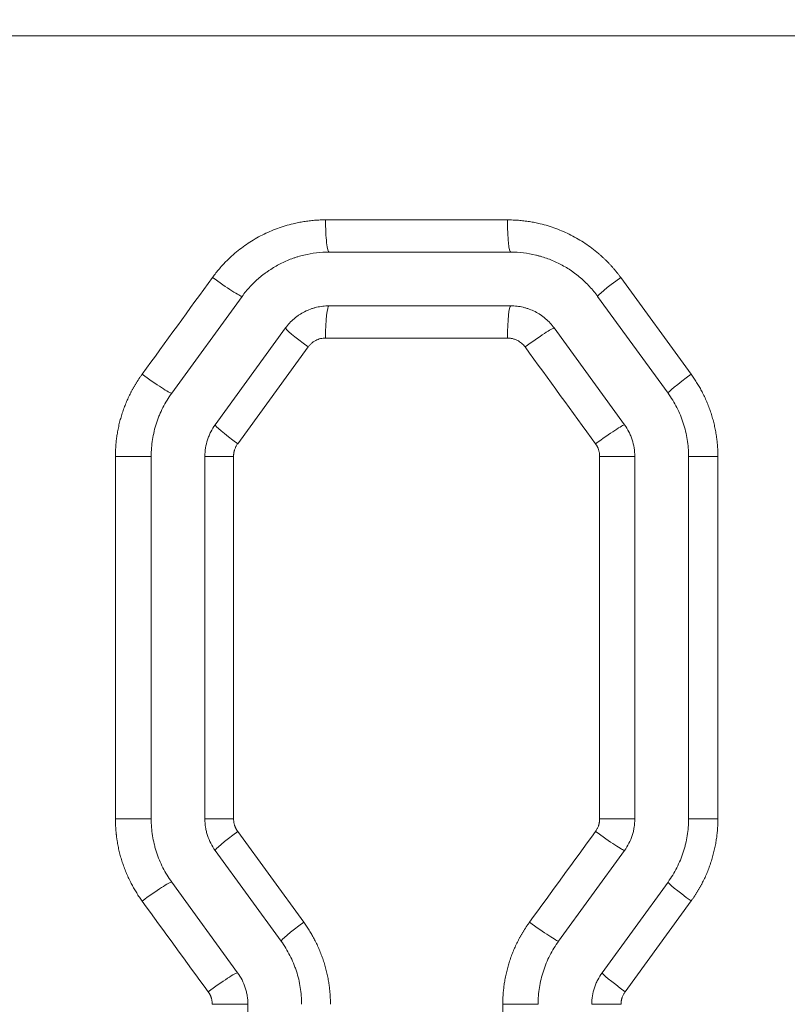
# Model space of a CAD drawing. Header units: millimetres. Extents: x 0 to 594, y 0 to 420.
# Tile 254 of 420: x 261.18 to 264.75, y 340.92 to 345.5. Entities that reach past the tile are written whole.
import ezdxf

# ---------------------------------------------------------------- set-up
doc = ezdxf.new("R2010")
doc.units = ezdxf.units.MM
doc.layers.add('1', color=7, linetype='Continuous', true_color=0xffffff)
doc.styles.add('Arial Unicode MS', font='txt')
doc.dimstyles.get("Standard").update_dxf_attribs({"dimtxt": 0.18, "dimasz": 0.18, "dimexe": 0.18, "dimexo": 0.0625, "dimgap": 0.09, "dimtad": 0, "dimtih": 1, "dimtoh": 1, "dimdec": 4, "dimzin": 0, "dimdsep": 46, "dimtxsty": 'Standard', "dimcen": 0.09, "dimadec": 0, "dimazin": 0, "dimtfac": 1, "dimtdec": 4, "dimtofl": 0, "dimtmove": 0, "dimatfit": 3, "dimfxl": 0, "dimtolj": 1, "dimtzin": 0, "dimarcsym": 0})

# ---------------------------------------------------------------- blocks, each defined once
blk = doc.blocks.new('_U0')
at = {"layer": '1', "color": 18, "lineweight": 13}
for p, q in [((147.6569, 304.1723), (147.6569, 390.192)), ((305.8469, 301.3923), (305.8469, 390.192)), ((147.6569, 388.192), (198.8518, 388.192)), ((305.8469, 388.192), (254.6521, 388.192))]:
    blk.add_line(p, q, dxfattribs=at)
at = {"layer": '1', "color": 18}
for points in [[(147.6569, 388.192), (151.1569, 389.1299), (151.1569, 387.2542)], [(305.8469, 388.192), (302.3469, 387.2542), (302.3469, 389.1299)]]:
    blk.add_solid(points, dxfattribs=at)
at = {"layer": '1', "color": 18, "linetype": 'Continuous', "lineweight": 13, "char_height": 3.5, "attachment_point": 7, "line_spacing_factor": 1.047437, "style": 'Arial Unicode MS'}
for s, insert in [('\\fArial Unicode MS|b0|i0;\\W1.0000;3.16', (200.5373, 385.5562)), ('\\fArial Unicode MS|b0|i0;\\W1.0000;LIFT POINT SPAN', (213.2036, 385.5562))]:
    blk.add_mtext(s, dxfattribs=dict(at, insert=insert))
blk = doc.blocks.new('_U8')
at = {"layer": '1', "color": 18, "lineweight": 13}
for p, q in [((305.8469, 341.6323), (287.0636, 341.6323)), ((289.0636, 341.6323), (289.0636, 254.0957)), ((305.8469, 301.3923), (287.0636, 301.3923)), ((289.0636, 254.0957), (284.0636, 254.0957))]:
    blk.add_line(p, q, dxfattribs=at)
at = {"layer": '1', "color": 18}
for points in [[(289.0636, 341.6323), (290.0014, 338.1323), (288.1258, 338.1323)], [(289.0636, 301.3923), (288.1258, 304.8923), (290.0014, 304.8923)]]:
    blk.add_solid(points, dxfattribs=at)
at = {"layer": '1', "color": 18, "linetype": 'Continuous', "lineweight": 13, "char_height": 3.5, "attachment_point": 7, "line_spacing_factor": 1.047437, "style": 'Arial Unicode MS'}
for s, insert in [('\\fArial Unicode MS|b0|i0;\\W1.0000;0.8', (259.842, 251.4599)), ('\\fArial Unicode MS|b0|i0;\\W1.0000;CTRS', (269.7891, 251.4599)), ('\\fArial Unicode MS|b0|i0;\\W1.0000;AFT LIFT POINTS', (259.842, 244.3979))]:
    blk.add_mtext(s, dxfattribs=dict(at, insert=insert))

msp = doc.modelspace()

# ---------------------------------------------------------------- linework, layer by layer
at = {"layer": '1', "color": 155, "linetype": 'Continuous', "lineweight": 13}
for p, q in [((273.8408, 345.4233), (260.4709, 345.4233)), ((262.6028, 344.5664), (263.4492, 344.5664)), ((262.6189, 344.4164), (263.4641, 344.4164)), ((263.9758, 344.2985), (264.3036, 343.8479)), ((261.887, 343.7597), (262.2144, 344.2103)), ((264.196, 343.7597), (263.8686, 344.2103)), ((263.4641, 344.1664), (262.6189, 344.1664)), ((262.0893, 343.6128), (262.4166, 344.0634)), ((263.9938, 343.6128), (263.6664, 344.0634)), ((263.4492, 344.0164), (262.6028, 344.0164)), ((262.5218, 343.9752), (262.194, 343.5246)), ((261.6251, 343.4658), (261.7915, 343.4658)), ((261.6251, 341.7783), (261.6251, 343.4658)), ((261.7915, 341.7783), (261.7915, 343.4658)), ((262.0415, 341.7783), (262.0415, 343.4658)), ((262.1749, 343.4658), (262.0415, 343.4658)), ((262.1749, 343.4658), (262.1749, 341.7783)), ((263.8779, 343.4658), (264.0415, 343.4658)), ((263.8779, 341.7783), (263.8779, 343.4658)), ((264.0415, 341.7783), (264.0415, 343.4658)), ((264.4279, 343.4658), (264.2915, 343.4658)), ((264.2915, 341.7783), (264.2915, 343.4658)), ((264.4279, 343.4658), (264.4279, 341.7783)), ((261.6251, 341.7783), (261.7915, 341.7783)), ((262.1749, 341.7783), (262.0415, 341.7783)), ((263.8779, 341.7783), (264.0415, 341.7783)), ((264.4279, 341.7783), (264.2915, 341.7783)), ((262.194, 341.7195), (262.5012, 341.2973)), ((262.396, 341.2091), (262.0893, 341.6313)), ((263.687, 341.2091), (263.9938, 341.6313)), ((262.1938, 341.0622), (261.887, 341.4844)), ((263.8893, 341.0622), (264.196, 341.4844)), ((264.3036, 341.3962), (263.9964, 340.974)), ((262.0757, 340.9152), (262.2415, 340.9152)), ((262.2415, 339.2301), (262.2415, 340.9152)), ((263.4273, 340.9152), (263.5915, 340.9152)), ((263.4273, 339.2301), (263.4273, 340.9152)), ((263.8415, 340.9152), (263.9773, 340.9152))]:
    msp.add_line(p, q, dxfattribs=at)
for centre, major_axis, ratio, start_param, end_param in [((262.6189, 344.5664), (0, 0.15), 0.107178, 1.570796, 3.141593), ((263.4641, 344.5664), (0, 0.15), 0.09945, 1.570796, 3.141593), ((262.0941, 344.2988), (-0.1214, 0.0882), 0.066085, 1.480077, 3.05132), ((263.99, 344.2985), (0.1214, 0.0882), 0.055793, 1.647439, 3.141593), ((262.6189, 344.0164), (0, -0.15), 0.107178, 3.141593, 4.712389), ((263.4641, 344.0164), (0, -0.15), 0.09945, 3.141593, 4.712389), ((262.538, 343.9752), (0.1214, -0.0882), 0.063676, 3.141593, 4.62497), ((263.5458, 343.9749), (-0.1214, -0.0882), 0.058198, 3.221086, 4.79233), ((261.7667, 343.8483), (-0.1214, 0.0882), 0.067866, 1.477645, 3.048888), ((264.3174, 343.8479), (0.1214, 0.0882), 0.054019, 1.64501, 3.141593), ((262.2106, 343.5246), (0.1214, -0.0882), 0.065456, 3.141593, 4.622539), ((263.8732, 343.5243), (-0.1214, -0.0882), 0.056423, 3.218657, 4.789901), ((262.2106, 341.7195), (0.1214, 0.0882), 0.065456, 1.660646, 3.141593), ((263.8732, 341.7198), (-0.1214, 0.0882), 0.056423, 1.493284, 3.064528), ((261.7667, 341.3958), (-0.1214, -0.0882), 0.067866, 3.234297, 4.80554), ((264.3174, 341.3962), (0.1214, -0.0882), 0.054019, 3.141593, 4.638175), ((262.5174, 341.2973), (0.1214, 0.0882), 0.063788, 1.658368, 3.141593), ((263.5664, 341.2976), (-0.1214, 0.0882), 0.058086, 1.491008, 3.062252), ((262.0734, 340.9736), (-0.1214, -0.0882), 0.066197, 3.232018, 4.803262), ((264.0106, 340.974), (0.1214, -0.0882), 0.055681, 3.141593, 4.6359)]:
    msp.add_ellipse(centre, major_axis=major_axis, ratio=ratio, start_param=start_param, end_param=end_param, dxfattribs=at)
for points, knots in [([(262.0773, 344.2988), (262.0824, 344.3057), (262.0926, 344.3194), (262.1089, 344.3392), (262.1259, 344.3583), (262.1436, 344.3767), (262.1621, 344.3944), (262.194, 344.4227), (262.2416, 344.4586), (262.3078, 344.4973), (262.378, 344.5279), (262.431, 344.5439), (262.4641, 344.5515), (262.4766, 344.5541), (262.4891, 344.5564), (262.5016, 344.5585), (262.5142, 344.5604), (262.5267, 344.562), (262.5394, 344.5634), (262.552, 344.5645), (262.5647, 344.5654), (262.5774, 344.566), (262.5901, 344.5664), (262.5986, 344.5664), (262.6028, 344.5664)], [0, 0, 0, 0, 0.041862, 0.083601, 0.125281, 0.166969, 0.208728, 0.250624, 0.375472, 0.500336, 0.625414, 0.750469, 0.77134, 0.79217, 0.812968, 0.833742, 0.854499, 0.875248, 0.895996, 0.916751, 0.937521, 0.958314, 0.979138, 1, 1, 1, 1]), ([(263.4492, 344.5664), (263.4578, 344.5663), (263.4748, 344.5661), (263.5004, 344.5646), (263.5258, 344.5621), (263.5511, 344.5586), (263.5763, 344.5541), (263.6178, 344.545), (263.675, 344.5277), (263.7453, 344.4969), (263.8116, 344.4582), (263.8559, 344.4247), (263.8817, 344.4023), (263.8911, 344.3937), (263.9004, 344.3849), (263.9096, 344.376), (263.9185, 344.3669), (263.9272, 344.3577), (263.9358, 344.3482), (263.9442, 344.3386), (263.9524, 344.3288), (263.9604, 344.3189), (263.9682, 344.3088), (263.9733, 344.3019), (263.9758, 344.2985)], [0, 0, 0, 0, 0.041887, 0.083638, 0.125317, 0.166988, 0.208715, 0.250563, 0.375519, 0.500336, 0.625476, 0.750469, 0.771354, 0.792196, 0.813003, 0.833783, 0.854543, 0.875292, 0.896037, 0.916788, 0.937551, 0.958336, 0.979149, 1, 1, 1, 1]), ([(262.2144, 344.2103), (262.226, 344.2263), (262.2385, 344.2415), (262.265, 344.2702), (262.2791, 344.2838), (262.3015, 344.3029), (262.3092, 344.3091), (262.3191, 344.3166), (262.3211, 344.3181), (262.3251, 344.321), (262.3311, 344.3253), (262.3372, 344.3295), (262.3576, 344.3432), (262.3914, 344.3629), (262.4272, 344.3786), (262.4503, 344.3872), (262.4572, 344.3896), (262.4643, 344.3919), (262.469, 344.3934), (262.4714, 344.3942), (262.4832, 344.3978), (262.4927, 344.4003), (262.5213, 344.4072), (262.5406, 344.4106), (262.5795, 344.4153), (262.5991, 344.4164), (262.6189, 344.4164)], [0, 0, 0, 0, 0.125, 0.125, 0.25, 0.25, 0.3125, 0.3125, 0.328125, 0.328125, 0.34375, 0.375, 0.375, 0.5, 0.625, 0.625, 0.65625, 0.671875, 0.671875, 0.6875, 0.6875, 0.75, 0.75, 0.875, 0.875, 1, 1, 1, 1]), ([(263.8686, 344.2103), (263.857, 344.2264), (263.8445, 344.2416), (263.8178, 344.2704), (263.8037, 344.2839), (263.7814, 344.303), (263.7699, 344.3122), (263.758, 344.321), (263.7499, 344.3267), (263.7458, 344.3295), (263.7253, 344.3433), (263.7084, 344.3532), (263.6735, 344.3709), (263.6557, 344.3787), (263.6281, 344.3889), (263.6188, 344.392), (263.6047, 344.3963), (263.6, 344.3976), (263.5904, 344.4002), (263.5856, 344.4015), (263.5617, 344.4072), (263.5424, 344.4106), (263.5035, 344.4153), (263.4839, 344.4164), (263.4641, 344.4164)], [0, 0, 0, 0, 0.125, 0.125, 0.25, 0.25, 0.3125, 0.34375, 0.34375, 0.375, 0.375, 0.5, 0.5, 0.625, 0.625, 0.6875, 0.6875, 0.71875, 0.71875, 0.75, 0.75, 0.875, 0.875, 1, 1, 1, 1]), ([(262.4166, 344.0634), (262.4225, 344.0714), (262.4287, 344.079), (262.442, 344.0933), (262.449, 344.1001), (262.4602, 344.1096), (262.4659, 344.1142), (262.4719, 344.1186), (262.4759, 344.1215), (262.4779, 344.1229), (262.4882, 344.1298), (262.4966, 344.1347), (262.514, 344.1436), (262.523, 344.1475), (262.5368, 344.1526), (262.5414, 344.1542), (262.5485, 344.1563), (262.5509, 344.157), (262.5556, 344.1583), (262.558, 344.1589), (262.57, 344.1618), (262.5797, 344.1635), (262.5992, 344.1658), (262.609, 344.1664), (262.6189, 344.1664)], [0, 0, 0, 0, 0.125, 0.125, 0.25, 0.25, 0.3125, 0.34375, 0.34375, 0.375, 0.375, 0.5, 0.5, 0.625, 0.625, 0.6875, 0.6875, 0.71875, 0.71875, 0.75, 0.75, 0.875, 0.875, 1, 1, 1, 1]), ([(263.6664, 344.0634), (263.6606, 344.0714), (263.6543, 344.079), (263.641, 344.0934), (263.6339, 344.1002), (263.6227, 344.1098), (263.6188, 344.1129), (263.6129, 344.1174), (263.6109, 344.1188), (263.6069, 344.1217), (263.6048, 344.1231), (263.5946, 344.1299), (263.5777, 344.1398), (263.5598, 344.1476), (263.5483, 344.1519), (263.5459, 344.1527), (263.5413, 344.1542), (263.5389, 344.155), (263.5318, 344.1571), (263.527, 344.1584), (263.5127, 344.1618), (263.4935, 344.1653), (263.474, 344.1664), (263.4641, 344.1664)], [0, 0, 0, 0, 0.125, 0.125, 0.25, 0.25, 0.3125, 0.3125, 0.34375, 0.34375, 0.375, 0.375, 0.5, 0.625, 0.625, 0.65625, 0.65625, 0.6875, 0.6875, 0.75, 0.75, 0.875, 1, 1, 1, 1]), ([(262.6028, 344.0164), (262.5989, 344.0163), (262.591, 344.016), (262.5794, 344.0139), (262.5681, 344.0105), (262.5588, 344.0064), (262.5514, 344.0023), (262.5457, 343.9987), (262.5403, 343.9947), (262.5352, 343.9903), (262.5304, 343.9856), (262.5259, 343.9806), (262.5232, 343.977), (262.5218, 343.9752)], [0, 0, 0, 0, 0.125364, 0.250436, 0.3756, 0.500202, 0.572578, 0.644086, 0.715046, 0.785787, 0.856641, 0.927937, 1, 1, 1, 1]), ([(263.531, 343.9749), (263.5286, 343.9781), (263.5237, 343.9844), (263.5149, 343.9926), (263.5054, 343.9998), (263.4966, 344.0049), (263.4888, 344.0085), (263.4825, 344.0109), (263.4761, 344.0129), (263.4695, 344.0145), (263.4628, 344.0156), (263.4561, 344.0163), (263.4515, 344.0164), (263.4492, 344.0164)], [0, 0, 0, 0, 0.125304, 0.250621, 0.375591, 0.500334, 0.572479, 0.643837, 0.714723, 0.78546, 0.856372, 0.92778, 1, 1, 1, 1]), ([(261.6251, 343.4658), (261.6251, 343.4696), (261.6252, 343.4772), (261.6255, 343.4886), (261.626, 343.4999), (261.6267, 343.5113), (261.6276, 343.5226), (261.6286, 343.5339), (261.6299, 343.5452), (261.6314, 343.5565), (261.6338, 343.5725), (261.6375, 343.593), (261.643, 343.618), (261.6495, 343.6428), (261.6569, 343.6672), (261.6653, 343.6914), (261.6746, 343.7151), (261.6849, 343.7385), (261.6932, 343.7556), (261.6989, 343.7667), (261.7017, 343.772), (261.7046, 343.7773), (261.7075, 343.7826), (261.7104, 343.7878), (261.7134, 343.793), (261.7165, 343.7982), (261.7195, 343.8033), (261.7227, 343.8084), (261.7259, 343.8135), (261.7291, 343.8186), (261.7324, 343.8236), (261.7357, 343.8286), (261.7391, 343.8335), (261.7425, 343.8385), (261.746, 343.8434), (261.7483, 343.8466), (261.7495, 343.8483)], [0, 0, 0, 0, 0.02784, 0.055648, 0.083433, 0.111205, 0.138971, 0.16674, 0.194521, 0.222322, 0.250152, 0.312808, 0.375356, 0.437894, 0.500521, 0.562976, 0.625329, 0.687676, 0.750115, 0.764837, 0.779549, 0.794254, 0.808952, 0.823645, 0.838334, 0.85302, 0.867704, 0.882388, 0.897073, 0.91176, 0.926451, 0.941146, 0.955847, 0.970556, 0.985273, 1, 1, 1, 1]), ([(264.3036, 343.8479), (264.3058, 343.8448), (264.3103, 343.8387), (264.3167, 343.8293), (264.323, 343.8198), (264.3291, 343.8103), (264.335, 343.8006), (264.3408, 343.7908), (264.3464, 343.781), (264.3518, 343.771), (264.3592, 343.7567), (264.3683, 343.7379), (264.3786, 343.7145), (264.3879, 343.6907), (264.3963, 343.6665), (264.4037, 343.6421), (264.4102, 343.6175), (264.4156, 343.5926), (264.419, 343.5739), (264.4209, 343.5615), (264.4217, 343.5556), (264.4225, 343.5496), (264.4233, 343.5437), (264.424, 343.5377), (264.4246, 343.5317), (264.4252, 343.5258), (264.4257, 343.5198), (264.4262, 343.5138), (264.4266, 343.5078), (264.427, 343.5018), (264.4273, 343.4958), (264.4275, 343.4899), (264.4277, 343.4838), (264.4278, 343.4778), (264.4279, 343.4718), (264.4279, 343.4678), (264.4279, 343.4658)], [0, 0, 0, 0, 0.027863, 0.055691, 0.083495, 0.111281, 0.139059, 0.166838, 0.194625, 0.22243, 0.25026, 0.31299, 0.375595, 0.438174, 0.500825, 0.563247, 0.62555, 0.687829, 0.750183, 0.764908, 0.779623, 0.794329, 0.809028, 0.82372, 0.838408, 0.853091, 0.867772, 0.882452, 0.897132, 0.911813, 0.926497, 0.941185, 0.955878, 0.970577, 0.985284, 1, 1, 1, 1]), ([(261.7915, 343.4658), (261.7915, 343.479), (261.792, 343.4922), (261.7941, 343.5182), (261.7972, 343.5441), (261.8023, 343.5697), (261.8084, 343.5951), (261.8119, 343.6078), (261.817, 343.6234), (261.818, 343.6266), (261.8202, 343.6328), (261.8235, 343.6421), (261.8271, 343.6512), (261.8346, 343.6694), (261.8456, 343.6931), (261.8583, 343.7159), (261.872, 343.7381), (261.8793, 343.749), (261.887, 343.7597)], [0, 0, 0, 0, 0.125, 0.125, 0.25, 0.375, 0.375, 0.5, 0.5, 0.53125, 0.53125, 0.5625, 0.625, 0.625, 0.75, 0.875, 0.875, 1, 1, 1, 1]), ([(264.2915, 343.4658), (264.2915, 343.479), (264.291, 343.4922), (264.2889, 343.5182), (264.2859, 343.5441), (264.2808, 343.5697), (264.2747, 343.5951), (264.2712, 343.6077), (264.2661, 343.6233), (264.265, 343.6264), (264.2629, 343.6327), (264.2618, 343.6358), (264.2583, 343.645), (264.2559, 343.6512), (264.2484, 343.6693), (264.2375, 343.6931), (264.2183, 343.7272), (264.2038, 343.749), (264.196, 343.7597)], [0, 0, 0, 0, 0.125, 0.125, 0.25, 0.375, 0.375, 0.5, 0.5, 0.53125, 0.53125, 0.5625, 0.5625, 0.625, 0.625, 0.75, 0.875, 1, 1, 1, 1]), ([(262.0415, 343.4658), (262.0415, 343.479), (262.0426, 343.492), (262.0466, 343.5178), (262.0497, 343.5304), (262.0547, 343.5461), (262.0558, 343.5492), (262.0581, 343.5554), (262.0593, 343.5584), (262.063, 343.5675), (262.0658, 343.5735), (262.0747, 343.5909), (262.0815, 343.6021), (262.0893, 343.6128)], [0, 0, 0, 0, 0.25, 0.25, 0.5, 0.5, 0.5625, 0.5625, 0.625, 0.625, 0.75, 0.75, 1, 1, 1, 1]), ([(264.0415, 343.4658), (264.0415, 343.479), (264.0405, 343.4921), (264.0364, 343.5179), (264.0333, 343.5306), (264.0283, 343.5462), (264.0272, 343.5494), (264.0249, 343.5555), (264.0237, 343.5586), (264.0199, 343.5677), (264.0172, 343.5736), (264.0083, 343.591), (264.0015, 343.6021), (263.9938, 343.6128)], [0, 0, 0, 0, 0.25, 0.25, 0.5, 0.5, 0.5625, 0.5625, 0.625, 0.625, 0.75, 0.75, 1, 1, 1, 1]), ([(262.194, 343.5246), (262.1928, 343.5229), (262.1904, 343.5194), (262.1872, 343.514), (262.1843, 343.5084), (262.1818, 343.5026), (262.18, 343.4976), (262.1787, 343.4933), (262.1778, 343.49), (262.177, 343.4866), (262.1763, 343.4832), (262.1758, 343.4797), (262.1754, 343.4763), (262.1751, 343.4728), (262.1749, 343.4693), (262.1749, 343.467), (262.1749, 343.4658)], [0, 0, 0, 0, 0.100709, 0.20074, 0.300493, 0.400374, 0.500787, 0.556638, 0.612233, 0.667641, 0.72293, 0.778168, 0.833426, 0.888771, 0.944273, 1, 1, 1, 1]), ([(263.8779, 343.4658), (263.8778, 343.4679), (263.8778, 343.4721), (263.8771, 343.4784), (263.8762, 343.4845), (263.8748, 343.4907), (263.8733, 343.4958), (263.8718, 343.5), (263.8706, 343.5032), (263.8692, 343.5064), (263.8678, 343.5095), (263.8662, 343.5126), (263.8645, 343.5156), (263.8627, 343.5186), (263.8608, 343.5215), (263.8595, 343.5234), (263.8588, 343.5243)], [0, 0, 0, 0, 0.100678, 0.200734, 0.300575, 0.400609, 0.501245, 0.556944, 0.612415, 0.667725, 0.722942, 0.778133, 0.833367, 0.888711, 0.944233, 1, 1, 1, 1]), ([(261.7495, 341.3958), (261.7473, 341.3989), (261.7428, 341.4051), (261.7364, 341.4144), (261.7301, 341.4239), (261.724, 341.4335), (261.7181, 341.4431), (261.7123, 341.4529), (261.7067, 341.4628), (261.7013, 341.4728), (261.6939, 341.4871), (261.6847, 341.5059), (261.6745, 341.5293), (261.6651, 341.5532), (261.6568, 341.5773), (261.6493, 341.6018), (261.6429, 341.6264), (261.6374, 341.6513), (261.6341, 341.67), (261.6322, 341.6824), (261.6313, 341.6883), (261.6305, 341.6943), (261.6298, 341.7003), (261.6291, 341.7063), (261.6285, 341.7122), (261.6279, 341.7182), (261.6273, 341.7242), (261.6269, 341.7302), (261.6265, 341.7362), (261.6261, 341.7422), (261.6258, 341.7482), (261.6255, 341.7542), (261.6253, 341.7602), (261.6252, 341.7662), (261.6251, 341.7723), (261.6251, 341.7763), (261.6251, 341.7783)], [0, 0, 0, 0, 0.027866, 0.055697, 0.083502, 0.11129, 0.139069, 0.166848, 0.194634, 0.222438, 0.250267, 0.313017, 0.37564, 0.438234, 0.500898, 0.56327, 0.625521, 0.687748, 0.750048, 0.764781, 0.779505, 0.794219, 0.808926, 0.823626, 0.838321, 0.853013, 0.867702, 0.882389, 0.897077, 0.911766, 0.926458, 0.941154, 0.955854, 0.970561, 0.985276, 1, 1, 1, 1]), ([(261.887, 341.4844), (261.8793, 341.4951), (261.872, 341.506), (261.8583, 341.5282), (261.8456, 341.551), (261.8347, 341.5746), (261.8247, 341.5987), (261.8201, 341.611), (261.815, 341.6267), (261.814, 341.6299), (261.8121, 341.6362), (261.8094, 341.6456), (261.8069, 341.6552), (261.8023, 341.6743), (261.7972, 341.6999), (261.7941, 341.7258), (261.792, 341.7519), (261.7915, 341.7651), (261.7915, 341.7783)], [0, 0, 0, 0, 0.125, 0.125, 0.25, 0.375, 0.375, 0.5, 0.5, 0.53125, 0.53125, 0.5625, 0.625, 0.625, 0.75, 0.875, 0.875, 1, 1, 1, 1]), ([(262.0893, 341.6313), (262.0815, 341.642), (262.0747, 341.6532), (262.0629, 341.6763), (262.0579, 341.6884), (262.0528, 341.704), (262.0518, 341.7072), (262.05, 341.7135), (262.0492, 341.7167), (262.0469, 341.7263), (262.0456, 341.7327), (262.0426, 341.752), (262.0415, 341.7651), (262.0415, 341.7783)], [0, 0, 0, 0, 0.25, 0.25, 0.5, 0.5, 0.5625, 0.5625, 0.625, 0.625, 0.75, 0.75, 1, 1, 1, 1]), ([(262.1749, 341.7783), (262.1749, 341.7762), (262.175, 341.772), (262.1756, 341.7657), (262.1766, 341.7595), (262.1779, 341.7533), (262.1795, 341.7482), (262.1809, 341.744), (262.1822, 341.7407), (262.1835, 341.7375), (262.185, 341.7344), (262.1866, 341.7313), (262.1883, 341.7283), (262.1901, 341.7253), (262.1919, 341.7223), (262.1933, 341.7205), (262.194, 341.7195)], [0, 0, 0, 0, 0.100605, 0.200579, 0.300329, 0.400262, 0.500785, 0.556568, 0.612114, 0.667489, 0.722763, 0.778004, 0.83328, 0.888659, 0.94421, 1, 1, 1, 1]), ([(263.8588, 341.7198), (263.86, 341.7215), (263.8624, 341.7249), (263.8656, 341.7303), (263.8684, 341.7358), (263.8709, 341.7416), (263.8727, 341.7466), (263.874, 341.7508), (263.8749, 341.7542), (263.8757, 341.7576), (263.8764, 341.761), (263.8769, 341.7644), (263.8773, 341.7678), (263.8776, 341.7713), (263.8778, 341.7748), (263.8779, 341.7771), (263.8779, 341.7783)], [0, 0, 0, 0, 0.100447, 0.200201, 0.299655, 0.39921, 0.499264, 0.555299, 0.611073, 0.666655, 0.722114, 0.777519, 0.832941, 0.888449, 0.944112, 1, 1, 1, 1]), ([(263.9938, 341.6313), (264.0015, 341.642), (264.0084, 341.6532), (264.0202, 341.6764), (264.0252, 341.6885), (264.0303, 341.7041), (264.0313, 341.7073), (264.033, 341.7136), (264.0339, 341.7168), (264.0362, 341.7264), (264.0374, 341.7328), (264.0405, 341.7521), (264.0415, 341.7651), (264.0415, 341.7783)], [0, 0, 0, 0, 0.25, 0.25, 0.5, 0.5, 0.5625, 0.5625, 0.625, 0.625, 0.75, 0.75, 1, 1, 1, 1]), ([(264.196, 341.4844), (264.2038, 341.4951), (264.211, 341.5059), (264.2247, 341.5282), (264.2374, 341.5509), (264.2483, 341.5746), (264.2583, 341.5986), (264.2629, 341.6109), (264.268, 341.6266), (264.2689, 341.6297), (264.2709, 341.636), (264.2718, 341.6392), (264.2745, 341.6487), (264.2761, 341.655), (264.2807, 341.6742), (264.2858, 341.6998), (264.2889, 341.7258), (264.291, 341.7519), (264.2915, 341.7651), (264.2915, 341.7783)], [0, 0, 0, 0, 0.125, 0.125, 0.25, 0.375, 0.375, 0.5, 0.5, 0.53125, 0.53125, 0.5625, 0.5625, 0.625, 0.625, 0.75, 0.875, 0.875, 1, 1, 1, 1]), ([(264.4279, 341.7783), (264.4279, 341.7745), (264.4279, 341.7669), (264.4276, 341.7555), (264.4271, 341.7442), (264.4264, 341.7328), (264.4255, 341.7215), (264.4244, 341.7102), (264.4231, 341.6989), (264.4216, 341.6877), (264.4192, 341.6717), (264.4156, 341.6512), (264.41, 341.6262), (264.4036, 341.6014), (264.3961, 341.577), (264.3877, 341.5529), (264.3784, 341.5292), (264.3682, 341.5059), (264.3599, 341.4888), (264.3542, 341.4777), (264.3514, 341.4724), (264.3485, 341.4671), (264.3456, 341.4619), (264.3427, 341.4566), (264.3397, 341.4514), (264.3366, 341.4463), (264.3335, 341.4411), (264.3304, 341.436), (264.3272, 341.4309), (264.324, 341.4259), (264.3207, 341.4209), (264.3174, 341.4159), (264.314, 341.4109), (264.3106, 341.406), (264.3072, 341.4011), (264.3048, 341.3978), (264.3036, 341.3962)], [0, 0, 0, 0, 0.027852, 0.055672, 0.083469, 0.111253, 0.139031, 0.166811, 0.194604, 0.222416, 0.250258, 0.312965, 0.375563, 0.43815, 0.500824, 0.563224, 0.625518, 0.687805, 0.750181, 0.7649, 0.77961, 0.794311, 0.809006, 0.823696, 0.838381, 0.853063, 0.867744, 0.882424, 0.897105, 0.911788, 0.926474, 0.941165, 0.955862, 0.970566, 0.985278, 1, 1, 1, 1]), ([(262.5012, 341.2973), (262.5034, 341.2942), (262.5078, 341.2881), (262.5142, 341.2787), (262.5205, 341.2692), (262.5266, 341.2597), (262.5325, 341.25), (262.5383, 341.2403), (262.5439, 341.2304), (262.5493, 341.2204), (262.5567, 341.2061), (262.5659, 341.1874), (262.5761, 341.1639), (262.5855, 341.1401), (262.5938, 341.116), (262.6012, 341.0915), (262.6077, 341.0669), (262.6131, 341.042), (262.6165, 341.0233), (262.6184, 341.011), (262.6192, 341.005), (262.62, 340.9991), (262.6208, 340.9931), (262.6215, 340.9871), (262.6221, 340.9812), (262.6227, 340.9752), (262.6232, 340.9692), (262.6237, 340.9632), (262.6241, 340.9572), (262.6245, 340.9512), (262.6248, 340.9453), (262.625, 340.9393), (262.6252, 340.9333), (262.6254, 340.9272), (262.6255, 340.9212), (262.6255, 340.9172), (262.6255, 340.9152)], [0, 0, 0, 0, 0.027865, 0.055695, 0.0835, 0.111286, 0.139064, 0.166841, 0.194626, 0.222428, 0.250256, 0.312988, 0.375592, 0.438168, 0.500813, 0.56324, 0.625546, 0.687827, 0.750181, 0.764906, 0.779622, 0.794328, 0.809027, 0.82372, 0.838408, 0.853091, 0.867772, 0.882452, 0.897132, 0.911814, 0.926498, 0.941185, 0.955878, 0.970577, 0.985284, 1, 1, 1, 1]), ([(263.4273, 340.9152), (263.4273, 340.919), (263.4274, 340.9266), (263.4277, 340.938), (263.4282, 340.9493), (263.4289, 340.9607), (263.4298, 340.972), (263.4308, 340.9833), (263.4321, 340.9946), (263.4336, 341.0059), (263.436, 341.0218), (263.4397, 341.0424), (263.4452, 341.0674), (263.4517, 341.0921), (263.4591, 341.1166), (263.4675, 341.1407), (263.4768, 341.1645), (263.487, 341.1878), (263.4953, 341.2049), (263.5011, 341.216), (263.5039, 341.2213), (263.5067, 341.2266), (263.5096, 341.2319), (263.5126, 341.2371), (263.5156, 341.2423), (263.5186, 341.2475), (263.5217, 341.2526), (263.5249, 341.2577), (263.528, 341.2628), (263.5313, 341.2679), (263.5346, 341.2729), (263.5379, 341.2779), (263.5413, 341.2828), (263.5447, 341.2878), (263.5481, 341.2927), (263.5505, 341.2959), (263.5517, 341.2976)], [0, 0, 0, 0, 0.027842, 0.055653, 0.083441, 0.111214, 0.138983, 0.166754, 0.194537, 0.22234, 0.250172, 0.312839, 0.375398, 0.437945, 0.50058, 0.563027, 0.62537, 0.687705, 0.750128, 0.764851, 0.779564, 0.794269, 0.808967, 0.823659, 0.838348, 0.853033, 0.867717, 0.8824, 0.897084, 0.91177, 0.92646, 0.941153, 0.955853, 0.97056, 0.985275, 1, 1, 1, 1]), ([(262.4915, 340.9152), (262.4915, 340.9284), (262.491, 340.9416), (262.4889, 340.9676), (262.4859, 340.9936), (262.4808, 341.0191), (262.4747, 341.0445), (262.4711, 341.0571), (262.4661, 341.0727), (262.465, 341.0759), (262.4629, 341.0821), (262.4617, 341.0852), (262.4583, 341.0945), (262.4559, 341.1006), (262.4484, 341.1188), (262.4375, 341.1425), (262.4183, 341.1766), (262.4038, 341.1985), (262.396, 341.2091)], [0, 0, 0, 0, 0.125, 0.125, 0.25, 0.375, 0.375, 0.5, 0.5, 0.53125, 0.53125, 0.5625, 0.5625, 0.625, 0.625, 0.75, 0.875, 1, 1, 1, 1]), ([(263.5915, 340.9152), (263.5915, 340.9284), (263.592, 340.9416), (263.5941, 340.9677), (263.5972, 340.9936), (263.6023, 341.0192), (263.6084, 341.0447), (263.6119, 341.0573), (263.617, 341.073), (263.6181, 341.0761), (263.6203, 341.0823), (263.6236, 341.0916), (263.6272, 341.1008), (263.6347, 341.119), (263.6457, 341.1427), (263.6648, 341.1768), (263.6793, 341.1985), (263.687, 341.2091)], [0, 0, 0, 0, 0.125, 0.125, 0.25, 0.375, 0.375, 0.5, 0.5, 0.53125, 0.53125, 0.5625, 0.625, 0.625, 0.75, 0.875, 1, 1, 1, 1]), ([(262.2415, 340.9152), (262.2415, 340.9284), (262.2405, 340.9415), (262.2374, 340.9608), (262.2361, 340.9673), (262.2338, 340.9768), (262.233, 340.98), (262.2312, 340.9863), (262.2302, 340.9895), (262.2252, 341.0051), (262.2201, 341.0172), (262.2083, 341.0404), (262.2015, 341.0515), (262.1938, 341.0622)], [0, 0, 0, 0, 0.25, 0.25, 0.375, 0.375, 0.4375, 0.4375, 0.5, 0.5, 0.75, 0.75, 1, 1, 1, 1]), ([(263.8415, 340.9152), (263.8415, 340.9284), (263.8426, 340.9414), (263.8466, 340.9672), (263.8497, 340.9798), (263.8547, 340.9955), (263.8558, 340.9986), (263.8581, 341.0048), (263.8593, 341.0078), (263.863, 341.0169), (263.8658, 341.0229), (263.8747, 341.0403), (263.8815, 341.0515), (263.8893, 341.0622)], [0, 0, 0, 0, 0.25, 0.25, 0.5, 0.5, 0.5625, 0.5625, 0.625, 0.625, 0.75, 0.75, 1, 1, 1, 1]), ([(262.0757, 340.9152), (262.0756, 340.9173), (262.0755, 340.9215), (262.0749, 340.9277), (262.0739, 340.9339), (262.0726, 340.94), (262.0711, 340.9452), (262.0696, 340.9493), (262.0684, 340.9526), (262.067, 340.9557), (262.0655, 340.9589), (262.064, 340.9619), (262.0623, 340.9649), (262.0605, 340.9679), (262.0586, 340.9708), (262.0573, 340.9727), (262.0566, 340.9736)], [0, 0, 0, 0, 0.100743, 0.200869, 0.300786, 0.400907, 0.501642, 0.55727, 0.612677, 0.667929, 0.723096, 0.778243, 0.83344, 0.888754, 0.944252, 1, 1, 1, 1]), ([(263.9964, 340.974), (263.9952, 340.9723), (263.9928, 340.9688), (263.9896, 340.9634), (263.9868, 340.9578), (263.9843, 340.952), (263.9825, 340.947), (263.9812, 340.9427), (263.9803, 340.9394), (263.9795, 340.936), (263.9788, 340.9326), (263.9783, 340.9291), (263.9778, 340.9257), (263.9775, 340.9222), (263.9774, 340.9187), (263.9773, 340.9164), (263.9773, 340.9152)], [0, 0, 0, 0, 0.100694, 0.200718, 0.300475, 0.400368, 0.5008, 0.556644, 0.612235, 0.667639, 0.722926, 0.778164, 0.833422, 0.888768, 0.944271, 1, 1, 1, 1])]:
    msp.add_open_spline(points, degree=3, knots=knots, dxfattribs=at)
for points in [[(261.7495, 343.8483), (261.8587, 343.9985), (261.968, 344.1486), (262.0773, 344.2988)], [(263.8588, 343.5243), (263.7495, 343.6745), (263.6403, 343.8247), (263.531, 343.9749)], [(263.5517, 341.2976), (263.654, 341.4383), (263.7564, 341.579), (263.8588, 341.7198)], [(262.0566, 340.9736), (261.9542, 341.1144), (261.8518, 341.2551), (261.7495, 341.3958)]]:
    msp.add_open_spline(points, degree=3, dxfattribs=at)

# ---------------------------------------------------------------- dimensions: what is measured, and where the dimension line sits
at = {"layer": '1', "color": 18, "linetype": 'Continuous', "lineweight": 13}
dim = msp.add_linear_dim(base=(305.8469, 388.192), p1=(147.6569, 304.1723), p2=(305.8469, 301.3923), text=' <> \\fArial Unicode MS|b0|i0;\\C18;{\\H1.00x;\\fArial Unicode MS|b0|i0;LIFT POINT SPAN\\fArial Unicode MS|b0|i0;}\\C18;', dimstyle='Standard', override={"dimtxt": 3.5, "dimasz": 3.5, "dimexe": 2, "dimexo": 0, "dimgap": 1.5, "dimtih": 1, "dimtoh": 1, "dimdec": 2, "dimlfac": 0.02, "dimdsep": 46, "dimlunit": 2, "dimtxsty": 'Arial Unicode MS', "dimsah": 1, "dimse1": 0, "dimse2": 0, "dimsd1": 0, "dimsd2": 0, "dimclrd": 18, "dimclre": 18, "dimclrt": 18, "dimtol": 0, "dimtm": -0.1, "dimtfac": 1, "dimtdec": 2, "dimtofl": 1, "dimtmove": 0, "dimlwd": 13, "dimlwe": 13}, dxfattribs=at)
dim.commit()
dim.dimension.update_dxf_attribs({"geometry": '_U0', "text_midpoint": (226.7519, 388.192), "dimtype": 160})
dim = msp.add_linear_dim(base=(289.0636, 301.3923), p1=(305.8469, 341.6323), p2=(305.8469, 301.3923), angle=90, text=' <> \\fArial Unicode MS|b0|i0;\\C18;{\\H1.00x;\\fArial Unicode MS|b0|i0;CTRS\\fArial Unicode MS|b0|i0;}\\C18;\\P\\fArial Unicode MS|b0|i0;\\C18;{\\H1.00x;\\fArial Unicode MS|b0|i0;AFT LIFT POINTS\\fArial Unicode MS|b0|i0;}\\C18;', dimstyle='Standard', override={"dimtxt": 3.5, "dimasz": 3.5, "dimexe": 2, "dimexo": 0, "dimgap": 1.5, "dimtih": 1, "dimtoh": 1, "dimdec": 1, "dimlfac": 0.02, "dimdsep": 46, "dimlunit": 2, "dimtxsty": 'Arial Unicode MS', "dimsah": 1, "dimse1": 0, "dimse2": 0, "dimsd1": 0, "dimsd2": 0, "dimclrd": 18, "dimclre": 18, "dimclrt": 18, "dimtol": 0, "dimtm": -0.1, "dimtfac": 1, "dimtdec": 2, "dimtofl": 1, "dimtmove": 1, "dimlwd": 13, "dimlwe": 13}, dxfattribs=at)
dim.commit()
dim.dimension.update_dxf_attribs({"geometry": '_U8', "text_midpoint": (279.4955, 250.5874), "dimtype": 160})

doc.saveas('drawing.dxf')
